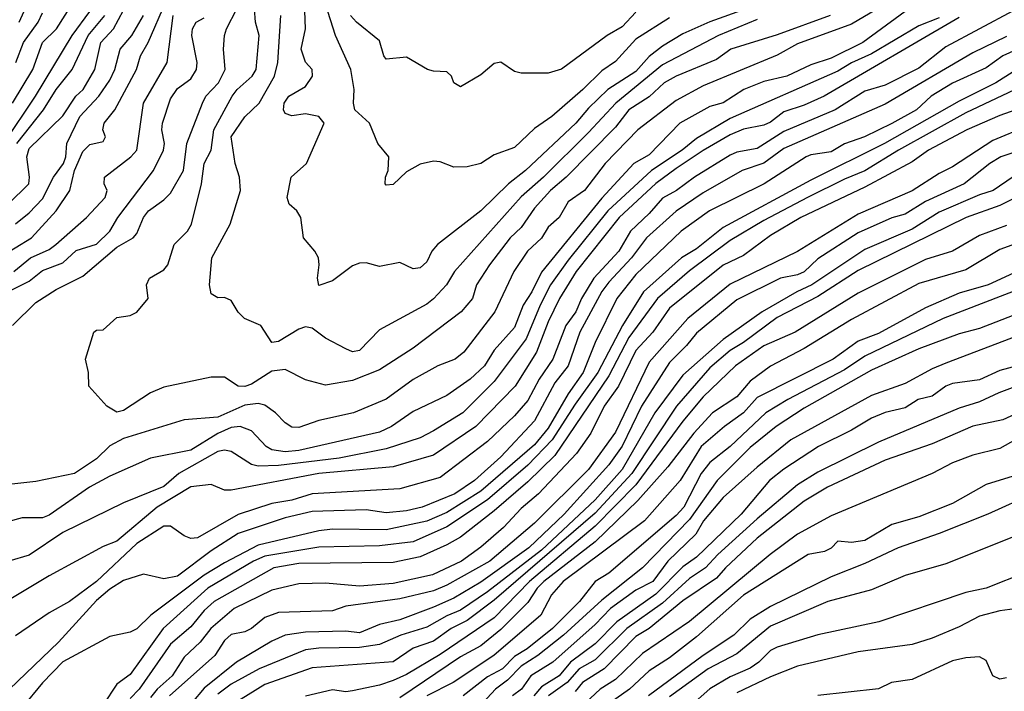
# Model space of a CAD drawing. Header units: metres. Extents: x -51132 to -49532, y -231222 to -229437.
# Tile 639 of 656: x -49641 to -49568, y -230013 to -229963. Entities that reach past the tile are written whole.
import ezdxf

# ---------------------------------------------------------------- set-up
doc = ezdxf.new("R2010")
doc.units = ezdxf.units.M
for name, color, linetype in [('CONTOUR_HALF', 8, 'Continuous'), ('CONTOUR_INDEX', 1, 'Continuous'), ('CONTOUR_INTER', 3, 'Continuous')]:
    doc.layers.add(name, color=color, linetype=linetype)

msp = doc.modelspace()

# ---------------------------------------------------------------- linework, layer by layer
at = {"layer": 'CONTOUR_HALF'}
for points, elevation in [([(-49576.08, -229961.325), (-49579.58, -229963.416), (-49583.58, -229964.866), (-49585.08, -229965.706), (-49590.58, -229967.986), (-49592.58, -229969.068), (-49595.422, -229971.259), (-49597.855, -229973.759), (-49599.379, -229975.759), (-49600.58, -229976.596), (-49601.248, -229977.759), (-49602.08, -229978.46), (-49602.58, -229979.286), (-49603.616, -229980.259), (-49604.631, -229981.759), (-49606.027, -229984.759), (-49608.325, -229987.759), (-49608.979, -229988.259), (-49610.254, -229988.759), (-49612.08, -229989.773), (-49614.08, -229991.226), (-49616.513, -229992.259), (-49619.08, -229992.821), (-49620.58, -229993.326), (-49621.08, -229993.306), (-49621.58, -229992.997), (-49622.299, -229992.259), (-49623.08, -229991.687), (-49623.58, -229991.553), (-49624.58, -229991.689), (-49626.58, -229992.576), (-49629.08, -229992.775), (-49633.58, -229994.162), (-49634.58, -229994.702), (-49635.58, -229995.658), (-49637.204, -229996.759), (-49640.08, -229997.338), (-49642.08, -229997.58)], 51.5), ([(-49641.802, -229969.259), (-49640.291, -229966.759), (-49639.589, -229964.759), (-49638.544, -229963.759), (-49637.08, -229961.436)], 47.5), ([(-49641.314, -229963.259), (-49640.58, -229961.637)], 46.5), ([(-49593.08, -229962.933), (-49595.58, -229964.519), (-49597.08, -229966.182), (-49598.08, -229966.877), (-49599.493, -229968.259), (-49601.798, -229970.259), (-49603.08, -229971.16), (-49604.58, -229972.551), (-49606.08, -229973.105), (-49607.08, -229973.741), (-49608.08, -229973.99), (-49609.08, -229974.013), (-49610.08, -229973.635), (-49610.58, -229973.575), (-49611.58, -229973.793), (-49612.58, -229974.37), (-49613.58, -229975.3), (-49614.08, -229975.356), (-49614.176, -229975.259), (-49614.148, -229974.759), (-49613.954, -229974.259), (-49613.898, -229973.259), (-49614.716, -229972.259), (-49615.33, -229970.759), (-49616.412, -229969.759), (-49616.513, -229969.259), (-49616.469, -229968.259), (-49616.707, -229966.759), (-49617.845, -229964.259), (-49618.58, -229961.927)], 53.5), ([(-49641.803, -229985.759), (-49640.08, -229984.057), (-49638.58, -229983.085), (-49636.58, -229982.115), (-49634.08, -229979.954), (-49632.852, -229979.259), (-49632.58, -229978.942), (-49632.082, -229977.759), (-49631.733, -229977.259), (-49630.58, -229976.451), (-49630.08, -229975.951), (-49629.115, -229974.259), (-49628.887, -229972.259), (-49627.724, -229969.259), (-49627.472, -229968.759), (-49626.525, -229967.759), (-49626.036, -229966.759), (-49626.166, -229965.259), (-49626.087, -229964.259), (-49625.947, -229963.759), (-49625.157, -229962.259)], 51.5), ([(-49641.708, -229981.759), (-49640.463, -229980.759), (-49639.08, -229980.122), (-49638.583, -229979.759), (-49636.314, -229977.759), (-49634.923, -229976.259), (-49634.797, -229975.759), (-49635.014, -229975.259), (-49634.976, -229974.759), (-49633.022, -229973.259), (-49632.585, -229972.759), (-49632.089, -229969.259), (-49630.345, -229966.259), (-49629.894, -229962.759)], 50.5), ([(-49567.58, -229962.427), (-49572.58, -229965.094), (-49574.58, -229966.667), (-49577.08, -229967.924), (-49578.58, -229968.384), (-49580.775, -229969.759), (-49584.58, -229971.36), (-49586.58, -229972.628), (-49588.08, -229972.9), (-49588.58, -229973.138), (-49591.219, -229974.759), (-49592.543, -229975.759), (-49593.58, -229976.318), (-49594.58, -229977.468), (-49595.97, -229978.759), (-49596.819, -229980.259), (-49598.685, -229982.259), (-49599.596, -229983.759), (-49600.032, -229984.759), (-49600.756, -229985.759), (-49601.734, -229988.259), (-49602.738, -229989.759), (-49603.58, -229991.328), (-49604.58, -229992.484), (-49606.58, -229994.388), (-49610.08, -229997.045), (-49613.08, -229997.897), (-49619.58, -229998.267), (-49621.08, -229998.727), (-49622.58, -229998.988), (-49625.08, -229999.8), (-49628.08, -230001.524), (-49628.58, -230001.586), (-49629.08, -230001.38), (-49630.08, -230000.654), (-49630.58, -230000.662), (-49632.58, -230001.94), (-49635.58, -230004.762), (-49637.58, -230006.256), (-49639.08, -230007.082), (-49641.58, -230008.787)], 49.5), ([(-49641.58, -229978.227), (-49640.58, -229977.409), (-49639.58, -229976.357), (-49638.76, -229974.759), (-49638.015, -229973.759), (-49637.844, -229973.259), (-49637.769, -229972.259), (-49636.823, -229970.259), (-49635.393, -229968.759), (-49634.58, -229967.573), (-49634.218, -229966.759), (-49633.833, -229965.259), (-49632.956, -229964.259), (-49632.103, -229962.759)], 49.5), ([(-49641.479, -229972.259), (-49639.516, -229969.759), (-49638.58, -229968.243), (-49637.392, -229966.759), (-49636.204, -229964.259), (-49634.956, -229962.759)], 48.5), ([(-49586.58, -229963.05), (-49589.434, -229964.259), (-49593.58, -229966.418), (-49597.06, -229969.259), (-49599.08, -229971.443), (-49602.426, -229974.759), (-49604.08, -229976.223), (-49609.012, -229981.759), (-49609.627, -229982.759), (-49610.58, -229983.791), (-49611.08, -229984.194), (-49614.58, -229986.09), (-49616.08, -229987.615), (-49616.58, -229987.717), (-49617.08, -229987.502), (-49618.58, -229986.709), (-49619.58, -229985.959), (-49620.08, -229985.87), (-49620.58, -229986.04), (-49622.08, -229986.967), (-49622.58, -229987.031), (-49623.386, -229985.759), (-49624.592, -229985.259), (-49625.08, -229984.775), (-49625.58, -229983.918), (-49626.08, -229983.699), (-49626.58, -229983.711), (-49627.08, -229983.418), (-49627.194, -229982.759), (-49627.029, -229980.759), (-49625.667, -229978.259), (-49624.894, -229975.759), (-49624.961, -229974.759), (-49625.282, -229973.759), (-49625.588, -229971.759), (-49624.58, -229970.277), (-49623.507, -229969.259), (-49622.374, -229967.259), (-49622.134, -229966.259), (-49621.907, -229962.759)], 52.5), ([(-49573.08, -229962.945), (-49574.58, -229963.519), (-49578.08, -229965.609), (-49579.58, -229966.267), (-49580.58, -229966.888), (-49588.58, -229970.405), (-49591.08, -229971.901), (-49592.133, -229972.759), (-49594.42, -229974.259), (-49597.638, -229977.259), (-49600.58, -229980.927), (-49601.896, -229982.759), (-49602.672, -229984.259), (-49603.714, -229986.759), (-49606.08, -229989.932), (-49608.414, -229992.259), (-49610.58, -229993.597), (-49611.58, -229994.1), (-49614.08, -229994.911), (-49617.58, -229995.625), (-49622.08, -229996.16), (-49623.58, -229996.195), (-49624.08, -229996.082), (-49625.58, -229995.12), (-49626.08, -229995.03), (-49626.58, -229995.111), (-49629.464, -229996.759), (-49630.58, -229997.708), (-49633.58, -229998.919), (-49638.08, -230001.126), (-49640.58, -230002.806), (-49642.08, -230003.247)], 50.5), ([(-49567.08, -229965.2), (-49568.355, -229965.759), (-49569.58, -229966.651), (-49572.08, -229967.787), (-49573.668, -229968.759), (-49574.754, -229969.759), (-49576.58, -229970.77), (-49578.598, -229971.759), (-49580.08, -229972.292), (-49581.08, -229972.892), (-49582.58, -229973.107), (-49582.926, -229973.259), (-49586.038, -229975.259), (-49590.113, -229977.259), (-49592.206, -229978.759), (-49595.58, -229981.989), (-49596.973, -229983.759), (-49598.58, -229987.022), (-49599.483, -229989.259), (-49600.58, -229990.849), (-49602.08, -229993.379), (-49603.08, -229994.626), (-49607.08, -229998.074), (-49609.58, -229999.639), (-49611.08, -230000.295), (-49614.08, -230000.934), (-49618.08, -230000.883), (-49619.08, -230001.001), (-49623.58, -230002.071), (-49626.08, -230003.374), (-49627.58, -230004.302), (-49631.547, -230007.259), (-49632.58, -230008.283), (-49633.08, -230008.522), (-49634.58, -230008.854), (-49638.08, -230010.729), (-49639.58, -230012.296), (-49641.08, -230014.112)], 48.5), ([(-49566.58, -229967.864), (-49571.08, -229969.993), (-49576.083, -229972.759), (-49578.58, -229974.295), (-49580.08, -229974.899), (-49582.826, -229976.259), (-49586.08, -229977.981), (-49588.58, -229979.468), (-49591.58, -229981.718), (-49593.953, -229983.759), (-49596.08, -229986.659), (-49597.58, -229989.513), (-49601.58, -229995.406), (-49603.58, -229997.366), (-49606.08, -229999.527), (-49608.58, -230001.475), (-49609.58, -230002.054), (-49611.58, -230002.928), (-49613.58, -230003.367), (-49620.58, -230003.438), (-49622.421, -230003.759), (-49626.846, -230006.259), (-49627.58, -230006.926), (-49628.58, -230008.121), (-49630.08, -230009.411), (-49632.401, -230012.759), (-49633.08, -230013.445)], 47.5), ([(-49566.58, -229970.993), (-49569.08, -229972.033), (-49572.08, -229974.003), (-49573.08, -229974.484), (-49575.08, -229975.767), (-49579.08, -229977.51), (-49583.58, -229980.265), (-49588.58, -229982.703), (-49591.709, -229985.259), (-49594.58, -229988.494), (-49597.08, -229993.677), (-49599.08, -229996.457), (-49603.08, -230000.436), (-49606.398, -230003.259), (-49609.58, -230005.043), (-49610.58, -230005.461), (-49613.08, -230006.043), (-49617.08, -230006.606), (-49618.08, -230006.954), (-49622.08, -230007.064), (-49623.08, -230007.435), (-49624.08, -230008.256), (-49624.58, -230008.501), (-49625.58, -230008.709), (-49626.08, -230009.156), (-49626.799, -230010.259), (-49630.159, -230013.259)], 46.5), ([(-49567.58, -229974.724), (-49569.07, -229975.759), (-49570.08, -229976.061), (-49573.08, -229977.367), (-49575.08, -229978.629), (-49578.58, -229980.132), (-49582.516, -229982.759), (-49583.619, -229983.259), (-49586.196, -229984.759), (-49589.08, -229986.798), (-49592.08, -229989.449), (-49594.15, -229992.259), (-49596.58, -229996.45), (-49598.58, -229998.697), (-49602.58, -230002.431), (-49606.58, -230005.526), (-49608.58, -230006.897), (-49609.58, -230007.308), (-49611.08, -230008.167), (-49613.005, -230008.759), (-49614.58, -230009.439), (-49616.08, -230009.67), (-49619.08, -230009.701), (-49620.08, -230009.831), (-49623.501, -230011.259), (-49625.58, -230012.377), (-49626.58, -230013.116)], 45.5), ([(-49568.08, -229978.346), (-49570.08, -229979.088), (-49572.08, -229980.25), (-49574.08, -229980.862), (-49579.08, -229983.37), (-49583.747, -229986.259), (-49586.08, -229987.289), (-49588.179, -229988.759), (-49590.58, -229991.053), (-49592.08, -229992.876), (-49595.58, -229997.603), (-49598.58, -230000.67), (-49603.452, -230004.759), (-49606.08, -230007.461), (-49610.08, -230010.191), (-49612.58, -230011.678), (-49613.58, -230012.103), (-49614.58, -230012.448), (-49616.58, -230012.888), (-49617.08, -230012.947), (-49618.08, -230012.814), (-49620.08, -230013.285)], 44.5), ([(-49566.58, -229981.43), (-49569.424, -229982.759), (-49571.58, -229983.381), (-49574.08, -229984.447), (-49577.58, -229986.359), (-49579.08, -229986.934), (-49580.942, -229988.259), (-49586.58, -229991.117), (-49587.58, -229992.261), (-49589.003, -229993.259), (-49590.729, -229994.759), (-49592.276, -229997.259), (-49594.939, -230000.259), (-49600.961, -230004.759), (-49601.836, -230005.759), (-49602.625, -230007.259), (-49606.106, -230010.259), (-49609.123, -230012.259), (-49611.08, -230013.243)], 43.5), ([(-49564.349, -229983.759), (-49570.08, -229985.985), (-49571.58, -229986.397), (-49574.58, -229987.511), (-49578.08, -229989.073), (-49583.08, -229991.905), (-49585.154, -229993.259), (-49587.08, -229994.811), (-49589.546, -229997.259), (-49591.58, -230000.17), (-49595.08, -230003.756), (-49598.08, -230006.149), (-49600.941, -230008.759), (-49602.844, -230010.259), (-49604.08, -230011.06), (-49605.08, -230012.078), (-49605.983, -230012.759), (-49606.912, -230013.759)], 42.5), ([(-49567.28, -229988.759), (-49568.58, -229989.105), (-49570.08, -229989.812), (-49572.08, -229990.082), (-49572.58, -229990.271), (-49573.58, -229991.012), (-49574.628, -229991.259), (-49575.58, -229991.88), (-49577.08, -229992.23), (-49578.08, -229992.651), (-49579.58, -229993.548), (-49582.02, -229994.759), (-49584.58, -229996.429), (-49585.645, -229997.259), (-49587.756, -229999.759), (-49591.08, -230002.949), (-49592.08, -230003.677), (-49594.08, -230005.696), (-49596.988, -230007.759), (-49598.58, -230009.391), (-49600.409, -230010.759), (-49601.249, -230011.759), (-49602.58, -230012.58), (-49603.133, -230013.259)], 41.5), ([(-49562.58, -229990.111), (-49568.348, -229992.759), (-49570.58, -229993.246), (-49573.58, -229994.557), (-49577.084, -229995.759), (-49581.363, -229997.759), (-49583.08, -229998.804), (-49586.58, -230001.557), (-49588.928, -230003.759), (-49589.58, -230004.524), (-49592.08, -230006.21), (-49594.58, -230008.26), (-49595.58, -230008.854), (-49597.914, -230011.259), (-49599.535, -230012.259), (-49600.08, -230012.94)], 40.5), ([(-49567.58, -229996.96), (-49569.58, -229997.576), (-49572.08, -229998.971), (-49574.58, -229999.968), (-49576.58, -230000.543), (-49578.58, -230001.727), (-49579.58, -230001.878), (-49580.58, -230001.766), (-49581.08, -230002.296), (-49581.58, -230002.53), (-49582.779, -230002.759), (-49587.58, -230005.776), (-49591.08, -230008.86), (-49593.08, -230010.421), (-49594.58, -230011.384), (-49596.052, -230012.759), (-49599.58, -230015.257)], 39.5), ([(-49566.08, -230000.849), (-49572.58, -230003.465), (-49575.58, -230004.326), (-49578.08, -230005.377), (-49581.321, -230006.259), (-49585.58, -230008.079), (-49588.08, -230010.142), (-49590.198, -230011.259), (-49593.08, -230013.323)], 38.5), ([(-49567.08, -230006.745), (-49568.58, -230006.945), (-49570.08, -230007.332), (-49571.58, -230008.142), (-49573.58, -230008.983), (-49575.08, -230009.434), (-49579.08, -230009.984), (-49583.58, -230011.06), (-49585.58, -230011.845), (-49588.08, -230013.035)], 37.5)]:
    msp.add_lwpolyline(points, dxfattribs=dict(at, elevation=elevation))
at = {"layer": 'CONTOUR_INDEX'}
for points, elevation in [([(-49642.848, -229980.759), (-49640.395, -229979.259), (-49638.574, -229977.259), (-49637.548, -229975.759), (-49637.218, -229974.259), (-49636.58, -229972.853), (-49636.08, -229972.343), (-49635.08, -229972.105), (-49634.903, -229971.759), (-49635.113, -229971.259), (-49635.006, -229970.759), (-49634.221, -229969.759), (-49632.623, -229966.759), (-49632.322, -229965.759), (-49631.742, -229964.759), (-49630.431, -229961.759)], 50), ([(-49571.58, -229962.912), (-49581.605, -229968.759), (-49583.08, -229969.417), (-49584.58, -229969.905), (-49585.58, -229970.679), (-49586.08, -229970.912), (-49587.58, -229971.211), (-49588.58, -229971.627), (-49590.58, -229972.779), (-49592.58, -229974.128), (-49594.08, -229975.222), (-49596.805, -229977.759), (-49599.998, -229981.759), (-49601.244, -229983.759), (-49602.08, -229985.501), (-49602.927, -229987.759), (-49604.511, -229990.259), (-49607.435, -229993.259), (-49610.58, -229995.393), (-49613.58, -229996.259), (-49619.08, -229996.752), (-49625.58, -229997.99), (-49626.08, -229997.996), (-49627.08, -229997.572), (-49628.58, -229997.745), (-49631.08, -229999.255), (-49634.08, -230001.783), (-49635.08, -230002.171), (-49639.08, -230004.344), (-49643.08, -230006.725)], 50), ([(-49565.58, -229975.353), (-49568.58, -229976.853), (-49571.056, -229977.759), (-49579.08, -229981.697), (-49582.08, -229983.605), (-49585.08, -229985.186), (-49587.58, -229987.022), (-49588.58, -229987.612), (-49590.08, -229988.914), (-49592.563, -229991.759), (-49595.877, -229996.759), (-49598.58, -229999.687), (-49606.08, -230006.162), (-49608.08, -230007.66), (-49609.269, -230008.259), (-49610.58, -230009.191), (-49612.08, -230009.724), (-49613.58, -230010.725), (-49619.58, -230011.178), (-49623.08, -230012.42), (-49626.08, -230014.257)], 45), ([(-49565.58, -229993.223), (-49568.58, -229994.889), (-49570.58, -229995.384), (-49572.08, -229995.972), (-49573.58, -229996.76), (-49581.08, -229999.893), (-49583.58, -230001.249), (-49585.609, -230002.759), (-49591.58, -230007.734), (-49595.08, -230010.102), (-49597.08, -230012.042), (-49598.226, -230012.759), (-49599.295, -230013.759)], 40)]:
    msp.add_lwpolyline(points, dxfattribs=dict(at, elevation=elevation))
at = {"layer": 'CONTOUR_INTER'}
for points, elevation in [([(-49574.58, -229961.729), (-49578.73, -229964.759), (-49581.08, -229965.92), (-49582.58, -229966.422), (-49584.359, -229967.259), (-49586.08, -229967.662), (-49587.564, -229968.259), (-49589.08, -229969.252), (-49590.08, -229969.509), (-49592.297, -229970.759), (-49594.58, -229973.097), (-49595.716, -229973.759), (-49598.08, -229976.328), (-49602.58, -229981.808), (-49603.292, -229983.259), (-49603.939, -229984.259), (-49604.58, -229985.922), (-49606.08, -229987.591), (-49606.791, -229988.759), (-49607.866, -229989.759), (-49609.58, -229990.97), (-49612.08, -229992.157), (-49613.697, -229993.259), (-49614.58, -229993.674), (-49620.58, -229995.043), (-49621.58, -229995.135), (-49622.58, -229994.991), (-49622.981, -229994.759), (-49624.08, -229993.591), (-49624.918, -229993.259), (-49625.58, -229993.337), (-49626.58, -229993.778), (-49628.58, -229995.015), (-49631.58, -229995.623), (-49634.58, -229996.95), (-49636.105, -229997.759), (-49639.08, -229999.855), (-49639.58, -230000.037), (-49641.08, -230000.05), (-49642.08, -230000.308)], 51), ([(-49587.396, -229962.259), (-49590.08, -229963.227), (-49592.08, -229964.123), (-49593.58, -229965.031), (-49594.58, -229965.801), (-49595.58, -229966.912), (-49597.636, -229968.259), (-49599.08, -229969.647), (-49600.033, -229970.759), (-49603.744, -229974.259), (-49605.024, -229975.259), (-49607.08, -229977.264), (-49610.279, -229979.759), (-49610.7, -229980.259), (-49611.08, -229981.038), (-49611.58, -229981.498), (-49612.08, -229981.557), (-49613.08, -229981.1), (-49614.58, -229981.378), (-49615.58, -229981.124), (-49616.08, -229981.151), (-49616.58, -229981.341), (-49618.08, -229982.447), (-49619.08, -229982.794), (-49619.191, -229982.259), (-49619.054, -229981.259), (-49619.119, -229980.759), (-49619.374, -229980.259), (-49620.211, -229979.259), (-49620.421, -229977.759), (-49620.715, -229977.259), (-49621.292, -229976.759), (-49621.434, -229976.259), (-49621.142, -229974.759), (-49619.997, -229973.759), (-49618.688, -229970.759), (-49619.08, -229970.249), (-49620.08, -229970.053), (-49621.08, -229970.211), (-49621.58, -229970.04), (-49621.698, -229969.759), (-49621.655, -229969.259), (-49621.31, -229968.759), (-49620.08, -229968.028), (-49619.56, -229967.259), (-49619.573, -229966.759), (-49620.08, -229966.226), (-49620.395, -229965.259), (-49620.068, -229963.759), (-49620.154, -229961.759)], 53), ([(-49642.446, -229972.259), (-49640.106, -229968.759), (-49637.391, -229964.259), (-49636.08, -229962.463)], 48), ([(-49642.134, -229976.759), (-49640.61, -229975.259), (-49640.552, -229974.759), (-49640.736, -229973.259), (-49640.58, -229972.635), (-49638.08, -229970.202), (-49637.115, -229968.759), (-49636.577, -229968.259), (-49635.712, -229966.759), (-49635.259, -229964.759), (-49634.316, -229963.759), (-49633.58, -229962.368)], 49), ([(-49641.57, -229966.259), (-49641.001, -229964.759), (-49639.902, -229963.259), (-49639.58, -229962.562)], 47), ([(-49581.157, -229962.759), (-49585.08, -229964.192), (-49588.525, -229965.259), (-49589.58, -229966.041), (-49592.58, -229967.254), (-49593.473, -229967.759), (-49594.58, -229968.805), (-49596.08, -229969.762), (-49597.08, -229971.05), (-49600.732, -229974.759), (-49601.9, -229975.759), (-49603.08, -229977.069), (-49604.08, -229978.488), (-49604.889, -229979.259), (-49606.431, -229981.259), (-49607.387, -229982.759), (-49607.691, -229983.759), (-49608.522, -229984.759), (-49612.08, -229987.448), (-49614.58, -229989.063), (-49616.58, -229989.85), (-49618.58, -229990.187), (-49620.08, -229989.795), (-49621.58, -229989.03), (-49622.58, -229989.165), (-49624.08, -229990.119), (-49624.58, -229990.283), (-49625.081, -229990.259), (-49626.08, -229989.608), (-49627.08, -229989.612), (-49630.58, -229990.333), (-49631.58, -229990.77), (-49633.58, -229992.082), (-49634.08, -229992.196), (-49634.818, -229991.759), (-49636.147, -229990.259), (-49636.182, -229989.259), (-49636.4, -229988.259), (-49635.779, -229986.259), (-49635.58, -229986.113), (-49635.08, -229986.085), (-49634.08, -229985.166), (-49633.08, -229985.024), (-49632.58, -229984.79), (-49631.739, -229983.759), (-49631.866, -229982.759), (-49631.648, -229982.259), (-49630.58, -229981.645), (-49630.298, -229981.259), (-49629.806, -229979.759), (-49628.84, -229978.759), (-49628.537, -229978.259), (-49627.786, -229975.259), (-49627.582, -229973.759), (-49627.08, -229972.756), (-49626.871, -229971.259), (-49625.52, -229968.759), (-49625.154, -229968.259), (-49624.042, -229967.259), (-49623.732, -229966.759), (-49623.513, -229964.259), (-49623.772, -229963.259), (-49623.867, -229962.259)], 52), ([(-49595.58, -229962.521), (-49596.58, -229963.598), (-49597.689, -229964.259), (-49601.08, -229966.754), (-49602.08, -229967.04), (-49604.08, -229967.034), (-49604.58, -229966.919), (-49605.58, -229966.224), (-49606.08, -229966.337), (-49607.08, -229967.163), (-49608.58, -229968.064), (-49609.062, -229967.759), (-49609.24, -229967.259), (-49609.58, -229966.932), (-49610.58, -229966.899), (-49611.031, -229966.759), (-49612.58, -229965.854), (-49614.08, -229966.002), (-49614.265, -229965.759), (-49614.58, -229964.634), (-49616.297, -229963.259), (-49616.734, -229962.759)], 54), ([(-49643.58, -229983.97), (-49640.58, -229982.489), (-49639.58, -229981.683), (-49638.08, -229981.11), (-49637.08, -229980.206), (-49635.58, -229979.734), (-49634.591, -229978.759), (-49634.007, -229977.759), (-49631.343, -229974.259), (-49630.607, -229972.759), (-49630.526, -229972.259), (-49630.741, -229971.259), (-49630.694, -229970.759), (-49630.08, -229968.96), (-49629.58, -229968.188), (-49628.58, -229967.475), (-49628.158, -229966.759), (-49628.114, -229966.259), (-49628.499, -229964.259), (-49628.468, -229963.759), (-49628.186, -229963.259), (-49627.58, -229962.941)], 51), ([(-49568.08, -229964.324), (-49570.58, -229965.543), (-49577.08, -229969.344), (-49584.58, -229972.628), (-49586.08, -229973.719), (-49587.682, -229974.259), (-49590.58, -229975.927), (-49592.58, -229977.276), (-49594.784, -229979.259), (-49595.889, -229980.759), (-49597.58, -229982.56), (-49598.08, -229983.252), (-49599.718, -229986.259), (-49600.599, -229988.759), (-49601.58, -229990.033), (-49603.08, -229992.841), (-49605.58, -229995.526), (-49607.549, -229997.259), (-49608.994, -229998.259), (-49611.423, -229999.259), (-49612.58, -229999.524), (-49614.08, -229999.667), (-49615.58, -229999.458), (-49619.58, -229999.579), (-49621.58, -230000.048), (-49625.08, -230001.214), (-49627.08, -230002.496), (-49629.58, -230004.365), (-49630.58, -230004.569), (-49632.08, -230004.211), (-49633.58, -230004.704), (-49634.58, -230005.344), (-49635.58, -230006.188), (-49638.392, -230009.259), (-49642.043, -230012.759)], 49), ([(-49567.58, -229966.956), (-49568.855, -229967.759), (-49571.58, -229969.109), (-49577.123, -229972.259), (-49582.58, -229974.992), (-49589.08, -229978.507), (-49591.08, -229980.088), (-49592.176, -229980.759), (-49594.999, -229983.259), (-49596.55, -229985.759), (-49598.398, -229989.259), (-49600.08, -229991.599), (-49601.777, -229994.259), (-49603.58, -229996.132), (-49606.58, -229998.714), (-49609.58, -230000.709), (-49612.08, -230001.819), (-49614.58, -230002.122), (-49619.08, -230002.208), (-49623.08, -230002.898), (-49623.929, -230003.259), (-49627.326, -230005.259), (-49630.63, -230008.259), (-49633.08, -230011.663), (-49634.08, -230012.384), (-49635.08, -230013.918)], 48), ([(-49565.08, -229968.95), (-49568.58, -229970.184), (-49571.006, -229971.259), (-49573.865, -229972.759), (-49575.08, -229973.635), (-49578.58, -229975.514), (-49583.332, -229977.759), (-49585.58, -229979.083), (-49587.58, -229980.573), (-49589.08, -229981.299), (-49593.08, -229984.484), (-49594.317, -229986.259), (-49595.58, -229987.621), (-49596.863, -229990.259), (-49597.923, -229991.759), (-49598.918, -229993.759), (-49599.965, -229995.259), (-49602.796, -229998.259), (-49604.08, -229999.342), (-49605.38, -230000.759), (-49607.08, -230002.219), (-49608.493, -230003.259), (-49610.662, -230004.259), (-49613.58, -230004.918), (-49616.08, -230005.12), (-49618.58, -230004.892), (-49620.58, -230004.937), (-49622.58, -230005.419), (-49625.355, -230006.759), (-49627.088, -230008.259), (-49627.895, -230009.259), (-49629.08, -230010.385), (-49629.973, -230011.759), (-49631.08, -230012.754), (-49631.58, -230013.368)], 47), ([(-49567.08, -229972.794), (-49568.485, -229973.259), (-49569.316, -229973.759), (-49571.21, -229975.259), (-49574.08, -229976.565), (-49575.58, -229977.517), (-49576.58, -229977.778), (-49579.08, -229978.891), (-49582.08, -229980.833), (-49583.08, -229981.781), (-49583.58, -229982.011), (-49584.843, -229982.259), (-49588.08, -229983.862), (-49591.08, -229986.339), (-49591.813, -229987.259), (-49593.08, -229988.519), (-49595.157, -229991.759), (-49596.58, -229994.726), (-49597.58, -229996.12), (-49600.887, -229999.759), (-49603.503, -230002.259), (-49607.08, -230004.806), (-49609.08, -230006.015), (-49610.58, -230006.665), (-49613.08, -230007.606), (-49614.58, -230007.948), (-49616.08, -230008.565), (-49617.08, -230008.443), (-49620.08, -230008.523), (-49621.574, -230008.759), (-49622.58, -230009.188), (-49625.196, -230010.759), (-49627.58, -230012.69), (-49628.516, -230013.759)], 46), ([(-49562.08, -229977.78), (-49568.58, -229980.121), (-49571.08, -229981.638), (-49574.58, -229982.647), (-49579.58, -229985.324), (-49583.08, -229987.486), (-49585.58, -229988.796), (-49587.08, -229989.899), (-49588.08, -229991.057), (-49589.882, -229992.259), (-49591.27, -229993.759), (-49593.192, -229996.259), (-49595.426, -229998.759), (-49598.58, -230001.814), (-49602.402, -230004.759), (-49602.88, -230005.259), (-49603.58, -230006.329), (-49605.58, -230008.322), (-49607.08, -230009.528), (-49608.58, -230010.359), (-49613.08, -230013.394)], 44), ([(-49562.58, -229981.313), (-49572.781, -229985.259), (-49578.58, -229988.046), (-49580.08, -229989.054), (-49584.296, -229991.259), (-49585.936, -229992.259), (-49588.58, -229994.745), (-49590.08, -229995.925), (-49590.717, -229996.759), (-49592.012, -229999.259), (-49592.58, -229999.877), (-49597.58, -230004.151), (-49598.58, -230004.763), (-49599.752, -230006.259), (-49601.759, -230008.259), (-49603.641, -230009.759), (-49604.58, -230010.336), (-49605.456, -230011.259), (-49606.58, -230011.849), (-49608.372, -230013.259)], 43), ([(-49564.58, -229985.514), (-49572.58, -229988.575), (-49573.58, -229988.98), (-49575.58, -229990.069), (-49578.08, -229990.963), (-49584.08, -229994.249), (-49586.58, -229996.283), (-49589.08, -229998.542), (-49590.544, -230000.259), (-49591.127, -230001.259), (-49593.195, -230003.259), (-49594.318, -230004.759), (-49595.58, -230005.418), (-49597.447, -230006.759), (-49598.58, -230007.96), (-49601.725, -230010.759), (-49603.358, -230011.759), (-49604.047, -230012.759), (-49604.718, -230013.259)], 42), ([(-49565.936, -229989.759), (-49568.63, -229990.759), (-49570.08, -229991.433), (-49571.58, -229991.898), (-49577.58, -229994.43), (-49582.08, -229996.648), (-49583.58, -229997.587), (-49586.58, -230000.104), (-49589.49, -230002.759), (-49590.397, -230003.759), (-49591.58, -230004.541), (-49593.58, -230006.377), (-49596.24, -230008.259), (-49598.58, -230010.569), (-49599.784, -230011.259), (-49600.659, -230012.259), (-49602.044, -230013.259)], 41), ([(-49566.08, -229998.236), (-49569.448, -229999.759), (-49573.08, -230001.211), (-49576.105, -230002.259), (-49578.58, -230003.428), (-49581.08, -230004.41), (-49585.58, -230006.627), (-49587.08, -230007.557), (-49588.29, -230008.759), (-49590.58, -230010.26), (-49594.622, -230013.259)], 39), ([(-49566.58, -230004.082), (-49569.58, -230005.251), (-49571.08, -230005.584), (-49577.534, -230007.759), (-49582.08, -230008.717), (-49585.08, -230009.633), (-49585.58, -230009.892), (-49586.438, -230010.759), (-49587.08, -230011.208), (-49588.58, -230011.838), (-49590.08, -230012.736), (-49591.58, -230014.071)], 38), ([(-49568.08, -230011.916), (-49568.58, -230012.004), (-49569.08, -230011.761), (-49569.58, -230010.622), (-49570.08, -230010.368), (-49571.08, -230010.419), (-49572.08, -230010.66), (-49575.08, -230012.043), (-49576.609, -230012.259), (-49577.58, -230012.737), (-49582.08, -230013.229)], 37)]:
    msp.add_lwpolyline(points, dxfattribs=dict(at, elevation=elevation))

doc.saveas('drawing.dxf')
